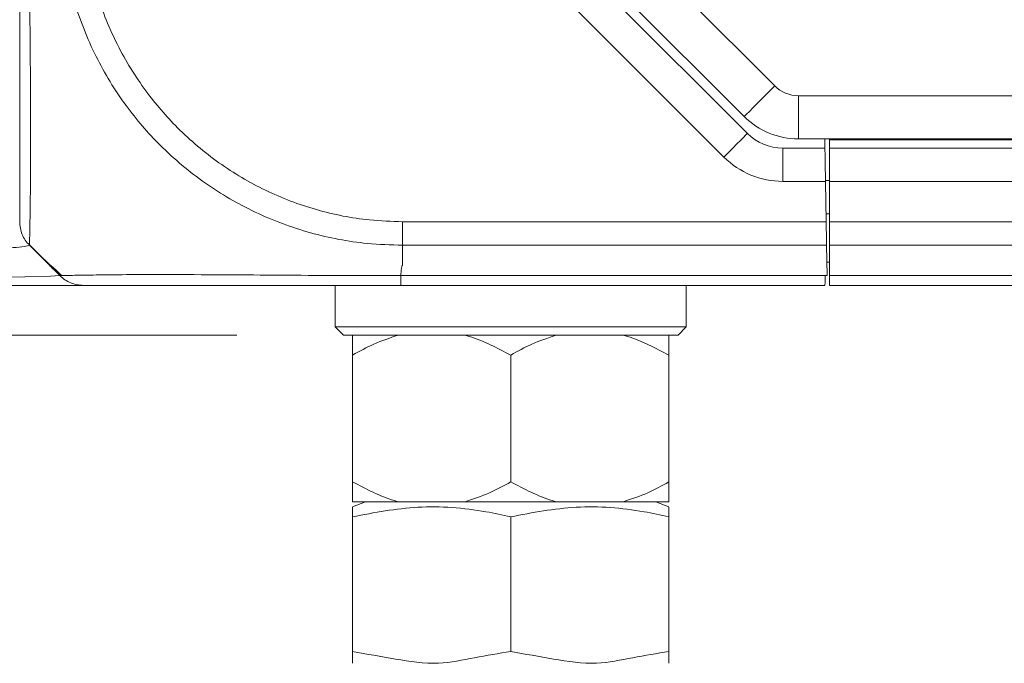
# Model space of a CAD drawing. Header units: millimetres. Extents: x 0 to 1118, y 0 to 864.
# Tile 435 of 512: x 789 to 803, y 378 to 387. Entities that reach past the tile are written whole.
import ezdxf

# ---------------------------------------------------------------- set-up
doc = ezdxf.new("R2010")
doc.units = ezdxf.units.MM
doc.styles.add('SLDTEXTSTYLE0', font='TXT', dxfattribs={"width": 0.605})
doc.dimstyles.new('SLDDIMSTYLE3', dxfattribs={"dimtxt": 3.175, "dimasz": 3.302, "dimexe": 0, "dimexo": 0.0625, "dimgap": 0.79375, "dimtad": 0, "dimtih": 1, "dimtoh": 1, "dimdec": 1, "dimlfac": 4, "dimrnd": 1e-09, "dimzin": 12, "dimdsep": 46, "dimtxsty": 'SLDTEXTSTYLE0', "dimsah": 1, "dimcen": 0.09, "dimadec": 0, "dimazin": 3, "dimtfac": 1, "dimtofl": 0, "dimtmove": 0, "dimatfit": 3, "dimfxl": 1, "dimfrac": 2, "dimtolj": 1, "dimtzin": 12, "dimarcsym": 0})
doc.dimstyles.new('SLDDIMSTYLE8', dxfattribs={"dimtxt": 3.175, "dimasz": 3.302, "dimexe": 0, "dimexo": 0.0625, "dimgap": 0.79375, "dimtad": 0, "dimtih": 1, "dimtoh": 1, "dimlfac": 4, "dimrnd": 1e-09, "dimzin": 12, "dimdsep": 46, "dimtxsty": 'SLDTEXTSTYLE0', "dimsah": 1, "dimcen": 0.09, "dimadec": 0, "dimazin": 3, "dimtfac": 1, "dimtofl": 0, "dimtmove": 0, "dimatfit": 3, "dimfxl": 1, "dimfrac": 2, "dimtolj": 1, "dimtzin": 12, "dimarcsym": 0})
doc.dimstyles.new('SLDDIMSTYLE9', dxfattribs={"dimtxt": 3.175, "dimasz": 3.302, "dimexe": 0, "dimexo": 0.0625, "dimgap": 0.79375, "dimtad": 0, "dimlfac": 4, "dimrnd": 1e-09, "dimzin": 12, "dimdsep": 46, "dimtxsty": 'SLDTEXTSTYLE0', "dimsah": 1, "dimcen": 0.09, "dimadec": 0, "dimazin": 3, "dimtfac": 1, "dimtofl": 0, "dimtmove": 0, "dimatfit": 3, "dimfxl": 1, "dimfrac": 2, "dimtolj": 1, "dimtzin": 12, "dimarcsym": 0})

# ---------------------------------------------------------------- blocks, each defined once
blk = doc.blocks.new('_D_18')
at = {"color": 7, "linetype": 'Continuous', "lineweight": 0}
for p, q in [((870.233, 419.658), (698.437, 419.658)), ((700.037, 419.658), (700.037, 403.595)), ((700.037, 382.658), (700.037, 398.722)), ((791.922, 382.658), (698.437, 382.658))]:
    blk.add_line(p, q, dxfattribs=at)
for points in [[(700.037, 419.658), (699.529, 416.356), (700.545, 416.356)], [(700.037, 382.658), (700.545, 385.96), (699.529, 385.96)]]:
    blk.add_solid(points, dxfattribs=at)
at = {"color": 7, "linetype": 'Continuous', "lineweight": 0, "insert": (698.463, 402.815), "char_height": 3.175, "attachment_point": 1, "style": 'SLDTEXTSTYLE0'}
blk.add_mtext('D', dxfattribs=at)
blk = doc.blocks.new('_D_19')
at = {"color": 7, "linetype": 'Continuous', "lineweight": 0}
for p, q in [((716.762, 401.364), (716.762, 352.295)), ((796.035, 372.505), (796.035, 352.295)), ((716.762, 353.895), (754.097, 353.895)), ((796.035, 353.895), (757.007, 353.895))]:
    blk.add_line(p, q, dxfattribs=at)
for points in [[(716.762, 353.895), (720.064, 353.387), (720.064, 354.403)], [(796.035, 353.895), (792.733, 354.403), (792.733, 353.387)]]:
    blk.add_solid(points, dxfattribs=at)
at = {"color": 7, "linetype": 'Continuous', "lineweight": 0, "insert": (754.097, 355.552), "char_height": 3.175, "attachment_point": 1, "style": 'SLDTEXTSTYLE0'}
blk.add_mtext('A', dxfattribs=at)
blk = doc.blocks.new('_D_20')
at = {"color": 7, "linetype": 'Continuous', "lineweight": 0}
for p, q in [((766.16, 388.808), (766.16, 364.031)), ((796.035, 372.505), (796.035, 364.031)), ((766.16, 365.631), (775.64, 365.631)), ((796.035, 365.631), (786.554, 365.631))]:
    blk.add_line(p, q, dxfattribs=at)
for points in [[(766.16, 365.631), (769.462, 365.123), (769.462, 366.139)], [(796.035, 365.631), (792.733, 366.139), (792.733, 365.123)]]:
    blk.add_solid(points, dxfattribs=at)
at = {"color": 7, "linetype": 'Continuous', "lineweight": 0, "insert": (775.64, 367.288), "char_height": 3.175, "attachment_point": 1, "style": 'SLDTEXTSTYLE0'}
blk.add_mtext('119.5', dxfattribs=at)
blk = doc.blocks.new('_D_21')
at = {"color": 7, "linetype": 'Continuous', "lineweight": 0}
for p, q in [((999.66, 390.433), (999.66, 352.596)), ((796.035, 372.505), (796.035, 352.596)), ((796.035, 354.196), (892.39, 354.196)), ((999.66, 354.196), (903.304, 354.196))]:
    blk.add_line(p, q, dxfattribs=at)
for points in [[(796.035, 354.196), (799.337, 353.688), (799.337, 354.704)], [(999.66, 354.196), (996.358, 354.704), (996.358, 353.688)]]:
    blk.add_solid(points, dxfattribs=at)
at = {"color": 7, "linetype": 'Continuous', "lineweight": 0, "insert": (892.39, 355.852), "char_height": 3.175, "attachment_point": 1, "style": 'SLDTEXTSTYLE0'}
blk.add_mtext('814.5', dxfattribs=at)

msp = doc.modelspace()

# ---------------------------------------------------------------- linework, layer by layer
at = {"color": 9, "linetype": 'Continuous', "lineweight": 0}
for p, q in [((800.0012, 386.4048), (795.3438, 391.0622)), ((799.2366, 385.3369), (794.2599, 390.3137)), ((987.9649, 386.2583), (800.3548, 386.2583)), ((800.3548, 386.2583), (800.3548, 385.6083)), ((800.8223, 385.5958), (987.4973, 385.5958)), ((800.1205, 385.4708), (800.1205, 384.9708)), ((800.7625, 384.9708), (800.1205, 384.9708)), ((987.4973, 384.9708), (800.8223, 384.9708)), ((794.4104, 384.3654), (800.7731, 384.3654)), ((800.7723, 384.4083), (800.7723, 384.4833)), ((800.8223, 384.3654), (987.4973, 384.3654)), ((794.4098, 383.7156), (794.4098, 384.0118)), ((800.7792, 384.0119), (794.4099, 384.0119)), ((987.4973, 384.0119), (800.8223, 384.0119)), ((800.8239, 383.7583), (800.7836, 383.7608)), ((794.3819, 383.5548), (800.7574, 383.5548)), ((800.8223, 383.5548), (987.4973, 383.5548))]:
    msp.add_line(p, q, dxfattribs=at)
at = {"color": 7, "linetype": 'Continuous', "lineweight": 15}
for p, q in [((794.6134, 390.6672), (799.5902, 385.6905)), ((799.5416, 385.9451), (794.8842, 390.6026)), ((987.9649, 385.6083), (800.3548, 385.6083)), ((800.7538, 385.4708), (800.7514, 385.6083)), ((800.8223, 385.6083), (800.8223, 385.4708)), ((800.1205, 385.4708), (800.7538, 385.4708)), ((800.8223, 385.4708), (800.8223, 384.9708)), ((800.8223, 385.4708), (987.4973, 385.4708)), ((800.7623, 384.9833), (800.8223, 384.9833)), ((800.7625, 384.9708), (800.7731, 384.3654)), ((800.8223, 384.3654), (800.8223, 384.9708)), ((800.8223, 384.4833), (800.771, 384.4833)), ((800.7723, 384.4083), (800.7736, 384.4833)), ((800.8223, 384.3654), (800.8223, 384.0119)), ((789.1025, 383.7156), (788.8063, 384.0118)), ((800.7872, 383.5548), (800.7792, 384.0119)), ((800.8223, 384.0119), (800.8223, 383.5548)), ((800.8223, 383.7583), (800.7837, 383.7583)), ((800.7574, 383.5548), (800.7723, 383.5548)), ((800.7723, 383.5548), (800.7872, 383.5548)), ((800.8223, 383.5548), (800.8223, 383.4083)), ((793.3973, 383.4083), (793.3973, 382.7833)), ((800.7549, 383.4083), (794.3844, 383.4083)), ((798.6723, 382.7833), (798.6723, 383.4083)), ((987.4973, 383.4083), (800.8223, 383.4083)), ((793.3973, 382.7833), (793.5223, 382.6583)), ((793.3973, 382.7833), (796.0348, 382.7833)), ((796.0348, 382.7833), (798.6723, 382.7833)), ((798.5473, 382.6583), (798.6723, 382.7833)), ((796.0348, 382.6583), (793.5223, 382.6583)), ((798.5473, 382.6583), (796.0348, 382.6583)), ((793.6598, 382.3615), (793.6598, 380.4552)), ((796.0348, 382.3615), (796.0348, 380.4552)), ((798.4098, 382.3615), (798.4098, 380.4552)), ((793.8542, 380.1583), (793.6592, 380.0795)), ((793.6598, 380.1583), (794.3423, 380.1583)), ((794.3423, 380.1583), (795.3524, 380.1583)), ((795.3524, 380.1583), (796.7173, 380.1583)), ((796.7173, 380.1583), (797.7274, 380.1583)), ((797.7274, 380.1583), (798.4098, 380.1583)), ((798.4104, 380.0795), (798.2154, 380.1583)), ((793.6592, 379.931), (793.6592, 377.9083)), ((796.0348, 379.931), (796.0348, 377.9083)), ((798.4104, 379.931), (798.4104, 377.9083))]:
    msp.add_line(p, q, dxfattribs=at)
at = {"color": 9, "linetype": 'Continuous', "lineweight": 0, "flags": 128}
for points in [[(800.0012, 386.4048), (799.9115, 386.3151), (799.8253, 386.2289), (799.7459, 386.1494), (799.6762, 386.0798), (799.619, 386.0226), (799.5766, 385.9801), (799.5504, 385.954), (799.5416, 385.9451)], [(799.5902, 385.6905), (799.5834, 385.6837), (799.5632, 385.6636), (799.5306, 385.6309), (799.4866, 385.5869), (799.433, 385.5334), (799.3719, 385.4722), (799.3056, 385.4059), (799.2366, 385.3369)]]:
    msp.add_lwpolyline(points, dxfattribs=at)
at = {"color": 7, "linetype": 'Continuous', "lineweight": 15, "flags": 128}
for points in [[(800.7538, 385.4708), (800.754, 385.4612), (800.7544, 385.4327), (800.7553, 385.3865), (800.7563, 385.3244), (800.7577, 385.2486), (800.7592, 385.1622), (800.7608, 385.0684), (800.7625, 384.9708)], [(800.7731, 384.3654), (800.7748, 384.2679), (800.7764, 384.1741), (800.7779, 384.0876), (800.7792, 384.0119)], [(772.0317, 383.4561), (772.0662, 383.4567), (772.2016, 383.4576), (772.4285, 383.4588), (773.1294, 383.462), (774.1082, 383.4661), (775.2949, 383.4712), (776.6207, 383.4768), (777.3164, 383.4797), (780.1728, 383.4918), (782.9309, 383.5035), (784.2065, 383.5092), (785.3876, 383.5149), (786.4533, 383.5206), (787.3869, 383.5265), (788.1457, 383.5325), (788.7346, 383.5391), (789.1226, 383.5464), (789.2634, 383.5548), (789.2634, 383.5548), (789.2634, 383.5548)], [(800.7574, 383.5548), (800.7563, 383.4926), (800.7555, 383.4464), (800.755, 383.4179), (800.7549, 383.4083)]]:
    msp.add_lwpolyline(points, dxfattribs=at)
at = {"color": 9, "linetype": 'Continuous', "lineweight": 0}
for centre, radius in [((800.3548, 386.7583), 0.5), ((800.1205, 386.2208), 1.25)]:
    msp.add_arc(centre, radius, 225, 270, dxfattribs=at)
at = {"color": 7, "linetype": 'Continuous', "lineweight": 15}
for centre, radius, start in [((800.3548, 386.7583), 1.15, 225), ((800.1205, 386.2208), 0.75, 225), ((789.6169, 383.9083), 0.5, 256.50721)]:
    msp.add_arc(centre, radius, start, 270, dxfattribs=at)
for points, knots in [([(788.6598, 384.3655), (788.6598, 384.3938), (788.6598, 384.4422), (788.6598, 384.7796), (788.6598, 385.2015), (788.6598, 385.7464), (788.6598, 386.3877), (788.6598, 387.0963), (788.6598, 387.8668), (788.6598, 388.5648), (788.6598, 388.9986), (788.6598, 389.1588)], [0, 0, 0, 0, 0.1584128, 0.2711135, 0.3838358, 0.4991895, 0.6083335, 0.7174773, 0.8267511, 0.9360043, 1, 1, 1, 1]), ([(788.8063, 384.0119), (788.7844, 384.0363), (788.7407, 384.0852), (788.6953, 384.173), (788.6654, 384.2672), (788.6617, 384.3327), (788.6598, 384.3654)], [0, 0, 0, 0, 0.25000178, 0.50000124, 0.75000722, 1, 1, 1, 1]), ([(788.8006, 384.0215), (788.9112, 383.9126), (789.0712, 383.7552), (789.2416, 383.6034), (789.2942, 383.5566)], [0, 0, 0, 0, 0.6913834, 1, 1, 1, 1]), ([(789.2633, 383.5548), (789.2501, 383.5681), (789.2058, 383.6123), (789.1539, 383.6643), (789.1141, 383.704), (789.1049, 383.7133), (789.103, 383.7152), (789.1026, 383.7156)], [0, 0, 0, 0, 0.2452017, 0.8175315, 0.9606735, 0.9921378, 1, 1, 1, 1]), ([(789.2633, 383.5548), (789.2878, 383.533), (789.3367, 383.4893), (789.4245, 383.4438), (789.5187, 383.4139), (789.5842, 383.4102), (789.6169, 383.4083)], [0, 0, 0, 0, 0.24999705, 0.50000417, 0.75001565, 1, 1, 1, 1]), ([(789.6169, 383.4083), (789.5881, 383.4083), (789.5304, 383.4083), (789.1303, 383.4083), (788.5427, 383.4083), (787.775, 383.4083), (786.8287, 383.4083), (785.7366, 383.4083), (784.5085, 383.4083), (782.7905, 383.4083), (780.4497, 383.4083), (778.255, 383.4083), (776.6202, 383.4083), (775.501, 383.4083), (774.2971, 383.4083), (773.3026, 383.4083), (772.7065, 383.4083), (772.4035, 383.4083), (772.2608, 383.4083), (772.2477, 383.4083), (772.2413, 383.4083)], [0, 0, 0, 0, 0.0538835, 0.1078689, 0.1619516, 0.2160534, 0.2700347, 0.3307078, 0.386541, 0.4423766, 0.554012, 0.665641, 0.6935481, 0.7493688, 0.8051996, 0.861045, 0.9169071, 0.9448538, 0.9727994, 1, 1, 1, 1]), ([(794.3844, 383.4083), (794.0164, 383.4083), (793.3779, 383.4083), (792.5151, 383.4083), (791.7409, 383.4083), (791.0545, 383.4083), (790.4855, 383.4083), (790.0667, 383.4083), (789.7773, 383.4083), (789.6374, 383.4083), (789.6224, 383.4083), (789.6169, 383.4083)], [0, 0, 0, 0, 0.1476516, 0.2562039, 0.3647756, 0.4995883, 0.6089417, 0.7182914, 0.8277419, 0.9371747, 1, 1, 1, 1]), ([(794.3423, 382.6583), (794.2193, 382.618), (793.9846, 382.5412), (793.7646, 382.4194), (793.6598, 382.3615)], [0, 0, 0, 0, 0.5238161, 1, 1, 1, 1]), ([(793.6598, 382.3615), (793.6598, 382.382), (793.6598, 382.5063), (793.6598, 382.5892), (793.6598, 382.6583)], [0, 0, 0, 0, 0.1650133, 1, 1, 1, 1]), ([(796.0348, 382.3615), (795.831, 382.4686), (795.6085, 382.5855), (795.3722, 382.6527), (795.3524, 382.6583)], [0, 0, 0, 0, 0.9161147, 1, 1, 1, 1]), ([(796.7173, 382.6583), (796.5943, 382.618), (796.3596, 382.5412), (796.1396, 382.4194), (796.0348, 382.3615)], [0, 0, 0, 0, 0.5238181, 1, 1, 1, 1]), ([(798.4098, 382.3615), (798.206, 382.4686), (797.9835, 382.5855), (797.7472, 382.6527), (797.7274, 382.6583)], [0, 0, 0, 0, 0.9161186, 1, 1, 1, 1]), ([(798.4098, 382.6583), (798.4098, 382.6522), (798.4098, 382.5849), (798.4098, 382.4679), (798.4098, 382.3615)], [0, 0, 0, 0, 0.090592, 1, 1, 1, 1]), ([(793.6598, 380.4552), (793.8637, 380.348), (794.0862, 380.2311), (794.3224, 380.1639), (794.3423, 380.1583)], [0, 0, 0, 0, 0.91612651, 1, 1, 1, 1]), ([(793.6598, 380.1583), (793.6598, 380.1644), (793.6598, 380.2317), (793.6598, 380.3487), (793.6598, 380.4552)], [0, 0, 0, 0, 0.090592, 1, 1, 1, 1]), ([(795.3524, 380.1583), (795.4754, 380.1986), (795.7101, 380.2755), (795.9301, 380.3972), (796.0348, 380.4552)], [0, 0, 0, 0, 0.52381448, 1, 1, 1, 1]), ([(796.0348, 380.4552), (796.2387, 380.348), (796.4612, 380.2311), (796.6974, 380.1639), (796.7173, 380.1583)], [0, 0, 0, 0, 0.9161226, 1, 1, 1, 1]), ([(797.7274, 380.1583), (797.8504, 380.1986), (798.0851, 380.2755), (798.3051, 380.3972), (798.4098, 380.4552)], [0, 0, 0, 0, 0.52381247, 1, 1, 1, 1]), ([(798.4098, 380.4552), (798.4098, 380.4346), (798.4098, 380.3103), (798.4098, 380.2275), (798.4098, 380.1583)], [0, 0, 0, 0, 0.1650133, 1, 1, 1, 1]), ([(793.6592, 379.931), (793.9859, 379.9935), (794.6494, 380.1204), (795.4524, 380.057), (795.9109, 379.9578), (796.0348, 379.931)], [0, 0, 0, 0, 0.414443, 0.841795, 1, 1, 1, 1]), ([(793.6592, 380.0746), (793.6592, 380.0607), (793.6592, 380.0419), (793.6592, 379.9538), (793.6592, 379.931)], [0, 0, 0, 0, 0.7418268, 1, 1, 1, 1]), ([(796.0348, 379.931), (796.3615, 379.9935), (797.025, 380.1204), (797.828, 380.057), (798.2866, 379.9578), (798.4104, 379.931)], [0, 0, 0, 0, 0.414444, 0.8417956, 1, 1, 1, 1]), ([(798.4104, 379.931), (798.4104, 379.9538), (798.4104, 380.0418), (798.4104, 380.0621), (798.4104, 380.0771)], [0, 0, 0, 0, 0.258165, 1, 1, 1, 1]), ([(793.6592, 377.7296), (793.6592, 377.7296), (793.6592, 377.7296), (793.6592, 377.8046), (793.6592, 377.8737), (793.6592, 377.9083)], [0, 0, 0, 0, 0.0000054, 0.4985065, 1, 1, 1, 1]), ([(793.6592, 377.9083), (793.873, 377.869), (794.3002, 377.7904), (794.9169, 377.6941), (795.4931, 377.818), (795.8541, 377.8782), (796.0348, 377.9083)], [0, 0, 0, 0, 0.2716262, 0.5426877, 0.7711111, 1, 1, 1, 1]), ([(796.0348, 377.9083), (796.2486, 377.869), (796.6758, 377.7904), (797.2926, 377.6941), (797.8687, 377.818), (798.2297, 377.8782), (798.4104, 377.9083)], [0, 0, 0, 0, 0.2716245, 0.5426876, 0.7711106, 1, 1, 1, 1]), ([(798.4104, 377.9083), (798.4104, 377.9076), (798.4104, 377.8862), (798.4104, 377.786), (798.4104, 377.7484), (798.4104, 377.7296)], [0, 0, 0, 0, 0.0170033, 0.5089195, 1, 1, 1, 1])]:
    msp.add_open_spline(points, degree=3, knots=knots, dxfattribs=at)
at = {"color": 9, "linetype": 'Continuous', "lineweight": 0}
for points, knots in [([(788.8063, 389.1584), (788.8063, 388.9864), (788.8062, 388.52), (788.8106, 387.7687), (788.818, 386.9372), (788.8236, 386.1724), (788.8251, 385.4815), (788.8217, 384.8975), (788.8156, 384.4485), (788.8081, 384.0927), (788.807, 384.0417), (788.8064, 384.0118)], [0, 0, 0, 0, 0.0638835, 0.1732044, 0.2825205, 0.3916673, 0.5008077, 0.6162097, 0.7289436, 0.8416759, 1, 1, 1, 1]), ([(794.4099, 384.0118), (794.2327, 384.0174), (793.7673, 384.0319), (793.0148, 384.1785), (792.1933, 384.4829), (791.4286, 384.9284), (790.7772, 385.4743), (790.2244, 386.119), (789.7809, 386.8453), (789.4745, 387.6235), (789.2957, 388.4046), (789.2744, 388.9054), (789.2636, 389.1584)], [0, 0, 0, 0, 0.0657962, 0.1727607, 0.2828938, 0.3897569, 0.4997972, 0.596871, 0.7039463, 0.8142113, 0.9061255, 1, 1, 1, 1]), ([(789.6171, 389.1588), (789.6273, 388.926), (789.6477, 388.4604), (789.8159, 387.7384), (790.1076, 387.015), (790.5222, 386.3413), (791.0365, 385.7424), (791.6401, 385.2334), (792.3438, 384.815), (793.1094, 384.526), (793.8084, 384.3843), (794.2453, 384.3707), (794.4104, 384.3655)], [0, 0, 0, 0, 0.0929147, 0.1858151, 0.2944777, 0.4031618, 0.5002013, 0.6086253, 0.7170442, 0.8255689, 0.9340812, 1, 1, 1, 1]), ([(794.4099, 384.0118), (794.4099, 384.0362), (794.41, 384.0852), (794.4101, 384.173), (794.4103, 384.2673), (794.4103, 384.3328), (794.4104, 384.3655)], [0, 0, 0, 0, 0.2500067, 0.5000063, 0.7500013, 1, 1, 1, 1]), ([(788.8061, 384.0121), (788.8061, 384.0121), (788.8061, 384.0121), (788.7698, 383.9923), (788.5759, 383.9759), (788.14, 383.9507), (787.3664, 383.9259), (786.3851, 383.9014), (785.2263, 383.8778), (783.9195, 383.8539), (782.4896, 383.8293), (780.4577, 383.7954), (778.5652, 383.7636), (776.7137, 383.7312), (775.4228, 383.7083), (774.2459, 383.6869), (773.4195, 383.6717), (772.8745, 383.6617), (772.4168, 383.653), (772.0555, 383.6458), (771.8029, 383.64), (771.6625, 383.6358), (771.6631, 383.634), (771.6633, 383.6333)], [0, 0, 0, 0, 0.0000002, 0.0324022, 0.0648066, 0.1274467, 0.1901004, 0.2527592, 0.315424, 0.3780678, 0.4407708, 0.5034772, 0.6289974, 0.6604081, 0.72328, 0.7870319, 0.8190393, 0.8510448, 0.8825772, 0.9141652, 0.9457513, 0.9773696, 1, 1, 1, 1]), ([(794.4099, 383.7156), (794.4085, 383.713), (794.3995, 383.6978), (794.3896, 383.6434), (794.3852, 383.5923), (794.3819, 383.5548)], [0, 0, 0, 0, 0.051232, 0.3045651, 1, 1, 1, 1]), ([(789.2633, 383.5548), (789.2692, 383.5549), (789.2851, 383.555), (789.4297, 383.5584), (789.735, 383.5642), (790.181, 383.5694), (790.7921, 383.5714), (791.532, 383.5689), (792.3663, 383.563), (793.2961, 383.5564), (793.9865, 383.5554), (794.3819, 383.5548)], [0, 0, 0, 0, 0.0627055, 0.1705799, 0.2816649, 0.3894283, 0.5004172, 0.6352696, 0.7422844, 0.8524247, 1, 1, 1, 1]), ([(794.3819, 383.5548), (794.3821, 383.533), (794.3825, 383.4893), (794.3831, 383.4438), (794.3838, 383.4139), (794.3842, 383.4102), (794.3844, 383.4083)], [0, 0, 0, 0, 0.2499924, 0.4999948, 0.7500016, 1, 1, 1, 1])]:
    msp.add_open_spline(points, degree=3, knots=knots, dxfattribs=at)

# ---------------------------------------------------------------- dimensions: what is measured, and where the dimension line sits
at = {"color": 7, "linetype": 'Continuous', "lineweight": 0}
dim = msp.add_linear_dim(base=(700.0372, 419.6583), p1=(793.5223, 382.6583), p2=(871.8326, 419.6583), angle=90, text='D', dimstyle='SLDDIMSTYLE8', dxfattribs=at)
dim.commit()
dim.dimension.update_dxf_attribs({"geometry": '_D_18', "text_midpoint": (700.0372, 401.1583), "dimtype": 160})
dim = msp.add_linear_dim(base=(716.7622, 353.8952), p1=(796.0348, 374.1052), p2=(716.7622, 402.9636), text='A', dimstyle='SLDDIMSTYLE9', dxfattribs=at)
dim.commit()
dim.dimension.update_dxf_attribs({"geometry": '_D_19', "text_midpoint": (755.5521, 353.8952), "dimtype": 160})
for base, p2, picture, middle in [((999.6598, 354.1955), (999.6598, 392.0333), '_D_21', (897.8473, 354.1955)), ((766.1598, 365.6312), (766.1598, 390.4082), '_D_20', (781.0973, 365.6312))]:
    dim = msp.add_linear_dim(base=base, p1=(796.0348, 374.1052), p2=p2, dimstyle='SLDDIMSTYLE3', dxfattribs=at)
    dim.commit()
    dim.dimension.update_dxf_attribs({"geometry": picture, "text_midpoint": middle, "dimtype": 160})

doc.saveas('drawing.dxf')
